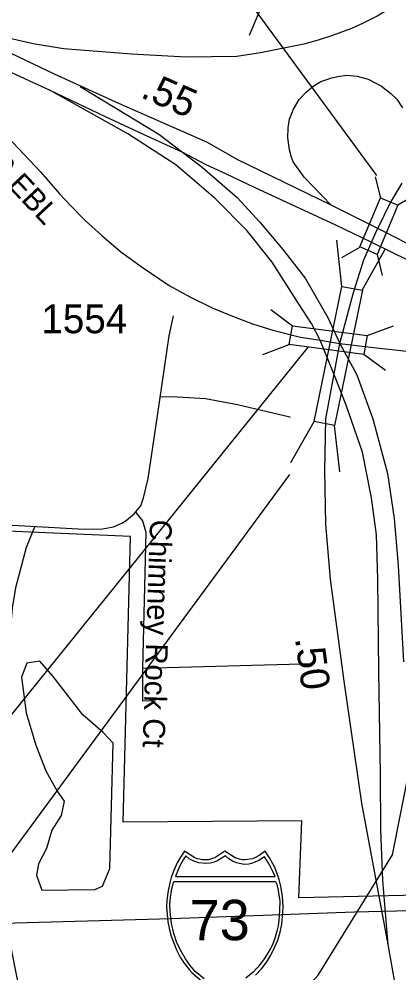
# Model space of a CAD drawing. Extents: x 1662474 to 1856135, y 779280 to 917889.
# Drawn here: x 1726451 to 1728098, y 841419 to 845555 of the extents above; entities that cross this region are included whole.
import ezdxf

# ---------------------------------------------------------------- set-up
doc = ezdxf.new("R2010")
doc.units = 0
for name, color, linetype in [('Exist Boundary Political City Limit New', 7, 'Continuous'), ('Exist Hydrographic Misc Water Feature', 7, 'Continuous'), ('Exist Hydrographic Pond Under 1500 Sq Ft', 7, 'Continuous'), ('Exist Road Non-System Type 51', 7, 'Continuous'), ('Exist Road Non-System Type 51 Label', 7, 'Continuous'), ('Exist Road Primary Interstate Divided Center Attributed', 7, 'Continuous'), ('Exist Road Primary Interstate Mileage Hundredths English Label', 7, 'Continuous'), ('Exist Road Primary Interstate Ramp 1 Lane Attributed', 7, 'Continuous'), ('Exist Road Primary Interstate Shield CELL', 7, 'Continuous'), ('Exist Road Primary Interstate Shield Number Label', 7, 'Continuous'), ('Exist Road Primary Interstate Structure Standard Bridge CELL', 7, 'Continuous'), ('Exist Road Primary Interstate Structure Standard Bridge Number Label', 7, 'Continuous'), ('Exist Road Secondary Type 51 Attributed', 7, 'Continuous'), ('Exist Road Secondary Type 51 Label', 7, 'Continuous'), ('Exist Road Secondary Type 51 Number Label', 7, 'Continuous'), ('Exist Utilities Electrical Transmission Line', 7, 'Continuous'), ('Map Preparation Boundary City Limit Buffer Line', 7, 'Continuous')]:
    doc.layers.add(name, color=color, linetype=linetype)

msp = doc.modelspace()

# ---------------------------------------------------------------- linework, layer by layer
at = {"layer": 'Exist Boundary Political City Limit New'}
msp.add_lwpolyline([(1728966.6, 840478.9), (1728616.1, 840478.9), (1728384, 841145.8), (1728222.6, 841217.2), (1728245.1, 841758), (1727663.6, 841744.7), (1727677, 842078.7), (1726903, 842073), (1726933.9, 843311.2), (1725097.4, 843391.3), (1724920, 842817), (1724781.1, 842631.6), (1724245.4, 842247.5), (1723970.1, 842133.4), (1723936, 841683.4), (1723738.1, 841690.2), (1724113.5, 841015.1), (1724086.1, 840817.3), (1723847.4, 840442.2), (1723513, 840455.9), (1723368, 840465.5), (1723362.6, 840465.9), (1723345.5, 840467)], dxfattribs=at)
at = {"layer": 'Exist Hydrographic Misc Water Feature'}
msp.add_lwpolyline([(1725350.5, 839081.5), (1725456.3, 839722.7), (1725490.3, 839797.5), (1725666.5, 839902.2), (1726495.5, 840220.1), (1726621.4, 840352.1), (1726985.4, 840984.9), (1727119.5, 841041.2), (1727345.4, 841079.3), (1727529.4, 841170.7), (1727748.3, 841409.1), (1728070.5, 841931), (1728253.4, 842856.3), (1728222.4, 843089.9)], dxfattribs=at)
at = {"layer": 'Exist Hydrographic Pond Under 1500 Sq Ft'}
msp.add_lwpolyline([(1726549.8, 841777.6), (1726778.9, 841780.5), (1726813.2, 841794.8), (1726844.7, 841872), (1726859, 842415.8), (1726816.1, 842461.6), (1726727.3, 842538.8), (1726598.5, 842704.8), (1726541.2, 842770.6), (1726484, 842762), (1726461.1, 842701.9), (1726481.1, 842547.4), (1726524, 842407.2), (1726567, 842295.6), (1726615.7, 842206.9), (1726647.2, 842163.9), (1726632.8, 842101), (1726592.8, 842038), (1726569.9, 841957.9), (1726535.5, 841892.1), (1726526.9, 841843.4), (1726549.8, 841777.6)], dxfattribs=at)
at = {"layer": 'Exist Road Non-System Type 51'}
msp.add_line((1727728.1, 842759), (1726986.6, 842739), dxfattribs=at)
for points in [[(1727628.6, 843827.4), (1727624.8, 843828.2), (1727398.1, 843882.9), (1727259.2, 843907.8), (1727138.6, 843916.2), (1727062.4, 843917.5)], [(1726957.4, 843415.1), (1726985.5, 843378.7), (1727000, 843330.1), (1726986.6, 842739)], [(1726517.9, 843351.6), (1726481.9, 843263.4), (1726435.9, 843088.9), (1726421, 843001), (1726410.2, 842884.2), (1726407.6, 842619.4), (1726409.9, 842578.9), (1726411.5, 842294.4), (1726402.4, 841827.8), (1726402.1, 841621.9), (1726403.6, 841593.1), (1726417.6, 841515.4), (1726489.2, 841155.6), (1726492.6, 841107.6), (1726490.2, 841075.5)], [(1726986.6, 842739), (1726986.9, 842599.4), (1727042.5, 842599.7)]]:
    msp.add_lwpolyline(points, dxfattribs=at)
at = {"layer": 'Exist Road Primary Interstate Divided Center Attributed'}
msp.add_line((1727757.2, 844162.4), (1727841.9, 844147.7), dxfattribs=at)
for points in [[(1725343.4, 845815.6), (1725508.8, 845738), (1725837.1, 845581.7), (1726139.8, 845447.1), (1726272.1, 845389.5), (1726509.4, 845281), (1726581.3, 845248.7)], [(1725327.2, 845779.2), (1725461.2, 845715.9), (1725738.9, 845567.5), (1725944.8, 845435.4), (1726033.5, 845369.2), (1726183.8, 845261.4), (1726312.2, 845138.6), (1726400, 845045.2), (1726543.4, 844891.8), (1726625.9, 844797.4), (1726674.9, 844744.9), (1726737.1, 844680.9), (1726810.5, 844617), (1726891.8, 844545.2), (1726984.2, 844478.7), (1727101.3, 844400.1), (1727191.2, 844350.8), (1727288, 844302.4), (1727361.9, 844273), (1727463.9, 844234.1), (1727552, 844205.6), (1727671.3, 844175.4), (1727757.2, 844162.4)], [(1726604, 845316.5), (1726351.7, 845435.7), (1726151.2, 845525.6), (1725968, 845613.8)], [(1727804.2, 844747.5), (1727397.3, 844946.6), (1727267.7, 845019.2), (1726884, 845188.6), (1726604, 845316.5)], [(1726581.3, 845248.7), (1726824.8, 845131.9), (1726989, 845056.5), (1727157.1, 844979.4), (1727260.2, 844924.6)], [(1727757.2, 844162.4), (1727719.6, 844234.6), (1727662.6, 844321), (1727548.5, 844500.7), (1727439.7, 844637.3), (1727303.1, 844775.5), (1727130.3, 844922.4), (1726922.9, 845057.2), (1726581.3, 845248.7)], [(1726715.5, 845262.9), (1727057.7, 845055.5), (1727244.4, 844912.1), (1727396.4, 844780.7), (1727495, 844673.6), (1727595.2, 844556), (1727692, 844431.6), (1727790.5, 844260.5), (1727841.9, 844147.7)], [(1727260.2, 844924.6), (1727345.5, 844884.9), (1727470.9, 844826.5), (1727823.6, 844662.9), (1727979.4, 844587)], [(1728006.5, 844647.2), (1728059.5, 844756.5), (1728112.4, 844843.8)], [(1728006.5, 844647.2), (1727804.2, 844747.5)], [(1727841.9, 844147.7), (1727900.5, 844369.4), (1727945.4, 844511.1), (1728004.2, 844642.5), (1728006.5, 844647.2)], [(1728421.7, 844452), (1728128.2, 844584.7), (1728038.8, 844631.2), (1728006.5, 844647.2)], [(1727979.4, 844587), (1728137.6, 844509.9), (1728401.4, 844391)], [(1728051.5, 841541.8), (1728028.2, 841820.1), (1728019.5, 842039.6), (1728017.8, 842279.8), (1728011.7, 842725.7), (1728007.4, 843126.7), (1728000.5, 843318.6), (1727979.8, 843479.3), (1727940.9, 843676.3), (1727870, 843880.3), (1727818.2, 844009.9), (1727757.2, 844162.4)], [(1728051.5, 841541.8), (1727937.4, 842155.4), (1727861.4, 842684.3), (1727801.7, 843126.7), (1727781.9, 843365.2), (1727776.7, 843596.8), (1727781.9, 843821.5), (1727841.9, 844147.7)], [(1727841.9, 844147.7), (1727974.6, 844132.2), (1728145.7, 844114), (1728312.9, 844097.6)], [(1727841.9, 844147.7), (1727915.8, 844011.6), (1727984.9, 843821.5), (1728048.9, 843584.7), (1728077.4, 843389.4), (1728094.7, 843185.5), (1728118, 842767.2)], [(1728638.5, 839824.8), (1728588.8, 839941.9), (1728515.3, 840099.1), (1728446.2, 840248.6), (1728407.5, 840334.6), (1728374.2, 840412), (1728341, 840492.3), (1728298.8, 840603.4), (1728250.2, 840739.5), (1728198.4, 840879.9), (1728151.7, 841042.4), (1728099.9, 841274), (1728051.5, 841541.8)]]:
    msp.add_lwpolyline(points, dxfattribs=at)
at = {"layer": 'Exist Road Primary Interstate Ramp 1 Lane Attributed'}
for points in [[(1728556.2, 845995.7), (1728318.7, 845777.5), (1728231, 845710.1), (1728169.2, 845668.2), (1728086.9, 845617.2), (1728003.5, 845567.1), (1727940, 845536), (1727892.9, 845514.4), (1727810.4, 845484.1), (1727748.2, 845463.4), (1727685.9, 845446.1), (1727497.6, 845408.1), (1727394.7, 845392.5), (1727175.2, 845389.1), (1726938.4, 845402.9), (1726643.8, 845425.4), (1726512.4, 845447.8), (1726352.5, 845484.1), (1725968, 845613.8)], [(1727804.2, 844747.5), (1727687, 844869.7), (1727639.9, 844936.3), (1727630.4, 844960.9), (1727623.5, 844987.2), (1727615.9, 845040.4), (1727617.7, 845083.6), (1727623.7, 845121.6), (1727641.7, 845164.8), (1727665.4, 845205.5), (1727695.2, 845238.3), (1727726.8, 845263.8), (1727760, 845283.7), (1727806.9, 845299.6), (1727840.2, 845307), (1727874.3, 845311.7), (1727917.5, 845307), (1727965.1, 845294.9), (1728023.2, 845264.2), (1728062.5, 845232.2), (1728088.4, 845207.2), (1728113.9, 845170.5)]]:
    msp.add_lwpolyline(points, dxfattribs=at)
at = {"layer": 'Exist Road Primary Interstate Shield CELL'}
for points in [[(1727475.6, 841408.9), (1727501.7, 841436.3), (1727524.7, 841467.3), (1727542.9, 841496.3), (1727559, 841529.5), (1727572.4, 841560.4), (1727583.1, 841595.7), (1727590.2, 841630), (1727593.7, 841665.6), (1727596.1, 841705.2), (1727593.4, 841749.8), (1727585.7, 841795.3), (1727578.4, 841823.7), (1727567.4, 841857.6), (1727558.4, 841879.3), (1727537.6, 841917.7), (1727518.8, 841947.3), (1727491.6, 841928.2), (1727473.8, 841918.7), (1727463, 841913.9), (1727451.8, 841911.7), (1727431.3, 841909.2), (1727418.4, 841909.8), (1727406.5, 841912.5), (1727396.4, 841914.7), (1727388.1, 841918.7), (1727343.9, 841947.3), (1727299.6, 841918.7), (1727290.3, 841914.5), (1727280.8, 841912.5), (1727271.7, 841909.9), (1727256.5, 841909.2), (1727245, 841909.6), (1727233.1, 841911.7), (1727223.7, 841913.6), (1727213.2, 841918.7), (1727168.1, 841947.3), (1727150.4, 841921.6), (1727135.9, 841896.2), (1727120.5, 841860.3), (1727111, 841832.5), (1727104.2, 841809.6), (1727095.8, 841767.6), (1727091.5, 841731.1), (1727090.8, 841705.2), (1727095.5, 841640.7), (1727102.6, 841606.4), (1727109.8, 841578.6), (1727133.7, 841518.5), (1727151.6, 841484.9), (1727167, 841460.7), (1727188.6, 841433.6), (1727200.3, 841420.6), (1727245.1, 841381.5)], [(1727253.9, 841392.7), (1727214.1, 841425.3), (1727192.7, 841450.5), (1727172.6, 841479.8), (1727154.7, 841509.9), (1727135.7, 841549.6), (1727122.2, 841589.5), (1727112.4, 841632.6), (1727105.8, 841685.2), (1727105.1, 841717.3), (1727107, 841748.1), (1727110, 841764.3), (1727113.9, 841784.4), (1727121.8, 841815.3), (1727563.4, 841815.5), (1727568, 841803.4), (1727574.4, 841776.3), (1727577.7, 841755.5), (1727581.1, 841731.5), (1727580, 841690.3), (1727578, 841647.8), (1727574.1, 841622.5), (1727568.8, 841599.6), (1727561.7, 841574.2), (1727550.1, 841540.3), (1727534.2, 841511.7), (1727514.3, 841479.8), (1727492.9, 841452), (1727483.5, 841440.4), (1727465.8, 841421.7), (1727433.6, 841395.9)]]:
    msp.add_lwpolyline(points, dxfattribs=at)
msp.add_lwpolyline([(1727173.5, 841926.6), (1727162.5, 841909.7), (1727149.8, 841886.8), (1727139.6, 841863.2), (1727129.3, 841837), (1727560.8, 841836.8), (1727550.8, 841859.3), (1727540, 841881.8), (1727528.8, 841902.4), (1727515.1, 841922.3), (1727490.9, 841907), (1727473.3, 841898.7), (1727459.1, 841893.8), (1727447.1, 841891.1), (1727428.5, 841889.6), (1727420.2, 841890.1), (1727394.2, 841896), (1727376.7, 841903.2), (1727360, 841914.3), (1727346.5, 841927), (1727312.3, 841906.3), (1727297.1, 841899.7), (1727279.7, 841895.2), (1727260.6, 841892.8), (1727231.1, 841896), (1727208.1, 841904), (1727188.2, 841914.3)], close=True, dxfattribs=at)
at = {"layer": 'Exist Road Primary Interstate Structure Standard Bridge CELL'}
for p, q in [((1727995.1, 844871), (1728018, 844779.8)), ((1728173.5, 844793.8), (1728092.8, 844747.5)), ((1727851.1, 844396), (1727828.4, 844596.9)), ((1727929.9, 844566.3), (1727849.2, 844520)), ((1727938.2, 844379.6), (1728038.6, 844557.4)), ((1728003.1, 844534.7), (1728026, 844443.5)), ((1727543.2, 844295.5), (1727637.3, 844225.3)), ((1727960.5, 844182.5), (1728075.1, 844225.3)), ((1727507.9, 844100.7), (1727622.5, 844143.5)), ((1727946, 844102.5), (1728040.2, 844032.3)), ((1727630, 843631.7), (1727730.4, 843809.5)), ((1727842.3, 843591.8), (1727819.5, 843792.7))]:
    msp.add_line(p, q, dxfattribs=at)
for points in [[(1728092.8, 844747.5), (1728003.4, 844534.5), (1727928.5, 844566.9), (1728018, 844779.8)], [(1727730.4, 843809.5), (1727850.7, 844396), (1727939.8, 844379.3), (1727819.5, 843792.7)], [(1727637.3, 844225.3), (1727960.6, 844182.9), (1727945.8, 844101.1), (1727622.5, 844143.5)]]:
    msp.add_lwpolyline(points, close=True, dxfattribs=at)
at = {"layer": 'Exist Road Primary Interstate Structure Standard Bridge Number Label'}
for p, q in [((1728001.9, 844876.3), (1725639.2, 848101.2)), ((1727704.4, 844133.9), (1725714.8, 841668.3)), ((1727623.4, 843580.1), (1725941.6, 841294.3))]:
    msp.add_line(p, q, dxfattribs=at)
at = {"layer": 'Exist Road Secondary Type 51 Attributed'}
for points in [[(1727449.9, 845485.4), (1727516.6, 845643.9), (1727612.7, 845842.8), (1727669.6, 845948.3), (1727848.9, 846312.8), (1727938.7, 846515.3), (1728095, 846838.8), (1728188.3, 847044.7), (1728355.4, 847394.1), (1728497.3, 847691.5), (1728590.1, 847867.2)], [(1725051.8, 843415.9), (1725355.1, 843398.7), (1726266, 843369.5), (1726732.9, 843342.9), (1726812.9, 843344.8), (1726859.9, 843353), (1726896.7, 843368.9), (1726915.7, 843380.9), (1726934.8, 843396.8), (1726950.7, 843408.9), (1726978.6, 843443.8), (1726990.6, 843478.7), (1727010.3, 843562.5), (1727050.6, 843834.8), (1727101.4, 844181.4), (1727120.5, 844268.4)]]:
    msp.add_lwpolyline(points, dxfattribs=at)
at = {"layer": 'Exist Utilities Electrical Transmission Line'}
msp.add_lwpolyline([(1731780.4, 841791.4), (1730871.2, 841760.9), (1729876.1, 841739.3), (1728874.7, 841705.7), (1727905.5, 841681.8), (1727112.4, 841654.1), (1726381.6, 841633.8), (1725714.6, 841608.8), (1725015.7, 841576), (1724388.6, 841516.5), (1723863.4, 841460), (1723544.8, 841431.3)], dxfattribs=at)
at = {"layer": 'Map Preparation Boundary City Limit Buffer Line'}
msp.add_lwpolyline([(1728966.6, 840478.9), (1728616.1, 840478.9), (1728384, 841145.8), (1728222.6, 841217.2), (1728245.1, 841758), (1727663.6, 841744.7), (1727677, 842078.7), (1726903, 842073), (1726933.9, 843311.2), (1725097.4, 843391.3), (1724920, 842817), (1724781.1, 842631.6), (1724245.4, 842247.5), (1723970.1, 842133.4), (1723936, 841683.4), (1723738.1, 841690.2), (1724113.5, 841015.1), (1724086.1, 840817.3), (1723847.4, 840442.2), (1723513, 840455.9), (1723368, 840465.5), (1723362.6, 840465.9), (1723345.5, 840467)], dxfattribs=at)

# ---------------------------------------------------------------- texts
at = {"layer": 'Exist Road Non-System Type 51 Label'}
msp.add_text('Chimney Rock Ct', height=95, rotation=268.1211, dxfattribs=at).set_placement((1727019.2, 843385.6))
at = {"layer": 'Exist Road Primary Interstate Mileage Hundredths English Label'}
for s, rotation, p in [('.55', 336.1813, (1726973.2, 845217.6)), ('.50', 277.6753, (1727647.2, 842869.7))]:
    msp.add_text(s, height=125, rotation=rotation, dxfattribs=at).set_placement(p)
at = {"layer": 'Exist Road Primary Interstate Shield Number Label'}
msp.add_text('73', height=175, dxfattribs=at).set_placement((1727191, 841560.9))
at = {"layer": 'Exist Road Secondary Type 51 Label'}
msp.add_text('I-40 EBL', height=95, rotation=313.157, dxfattribs=at).set_placement((1726224.2, 845017))
at = {"layer": 'Exist Road Secondary Type 51 Number Label'}
msp.add_text('1554', height=125, dxfattribs=at).set_placement((1726547.9, 844192.6))

doc.saveas('drawing.dxf')
